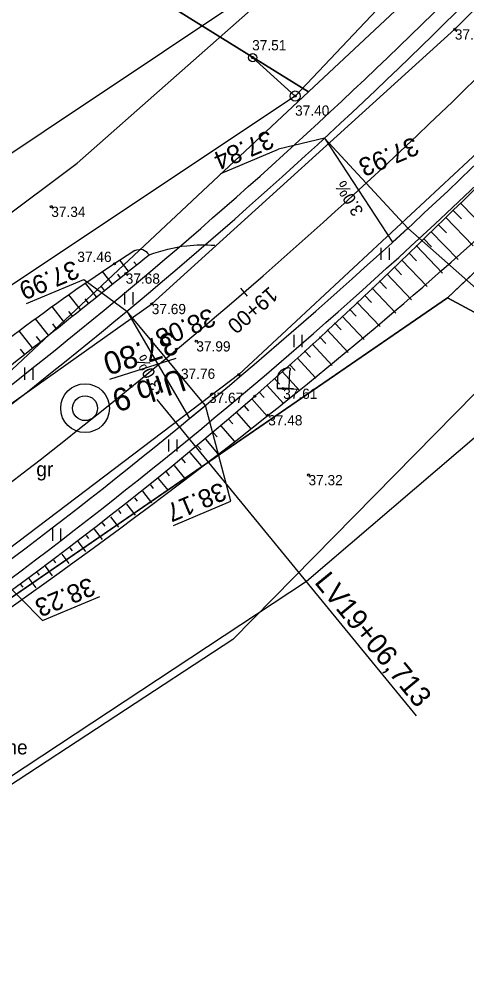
# Model space of a CAD drawing. Extents: x 469981 to 472086, y 246785 to 247785.
# Drawn here: x 470255 to 470276.9, y 246959.55 to 247006.36 of the extents above; entities that cross this region are included whole.
import ezdxf

# ---------------------------------------------------------------- set-up
doc = ezdxf.new("R2010")
doc.units = 0
for name, color, linetype in [('0_922', 7, 'Continuous'), ('0_Asfalta_mala', 7, 'Continuous'), ('0_Asfalta_Nomale', 7, 'Continuous'), ('0_Ruut_Braukt', 7, 'Continuous'), ('0_Ruut_nomale', 7, 'Continuous'), ('0_Urbumi5', 7, 'Continuous'), ('0_vertikals', 7, 'Continuous'), ('0_vertkals_cipari', 7, 'Continuous'), ('21', 7, 'Continuous'), ('5_patagas', 7, 'Continuous'), ('6_piketaza', 7, 'Continuous'), ('CELI_CMAL_####_####_#', 7, 'Continuous'), ('CELI_CSEG_####_TKST_#', 7, 'Continuous'), ('Default', 7, 'Continuous'), ('DREN_VADP_####_####_#', 7, 'Continuous'), ('DREN_VADP_KLKT_####_#', 7, 'Continuous'), ('ELEK_ELEM_####_####_#', 7, 'Continuous'), ('ELEK_STUT_####_####_#', 7, 'Continuous'), ('ELEK_VADV_ZSPR_####_#', 7, 'Continuous'), ('RAMI_UZMR_####_####_#', 7, 'Continuous'), ('RELJ_AATZ_####_TKST_#', 7, 'Continuous'), ('RELJ_ELEM_####_####_#', 7, 'Continuous'), ('RELJ_NOGA_####_####_#', 7, 'Continuous'), ('RELJ_NOGL_####_####_#', 7, 'Continuous'), ('ROBZ_IERR_####_####_#', 7, 'Continuous'), ('ROBZ_PROJ_####_####_#', 7, 'Continuous'), ('TERT_ELEM_####_####_#', 7, 'Continuous'), ('TERT_IZMT_####_TKST_#', 7, 'Continuous'), ('TERT_KONT_####_####_#', 7, 'Continuous'), ('zogi', 7, 'Continuous')]:
    doc.layers.add(name, color=color, linetype=linetype)

# ---------------------------------------------------------------- blocks, each defined once
blk = doc.blocks.new('A$C03B17208')
at = {"layer": 'Default'}
blk.add_circle((1.418, 1.418), 0.723, dxfattribs=at)
at = {"layer": 'zogi'}
blk.add_circle((1.418, 1.418), 1.418, dxfattribs=at)

msp = doc.modelspace()

# ---------------------------------------------------------------- linework, layer by layer
at = {"layer": '0_922'}
msp.add_arc((470102.422, 247182.052), 250, 303.58428, 315.11501, dxfattribs=at)
at = {"layer": '0_Asfalta_mala'}
for radius in [247, 253]:
    msp.add_arc((470102.422, 247182.052), radius, 303.58428, 315.11501, dxfattribs=at)
at = {"layer": '0_Asfalta_Nomale'}
for radius in [246.25, 253.75]:
    msp.add_arc((470102.422, 247182.052), radius, 303.58428, 315.11501, dxfattribs=at)
at = {"layer": '0_Ruut_Braukt'}
for radius in [247, 253]:
    msp.add_arc((470102.422, 247182.052), radius, 303.58428, 315.11501, dxfattribs=at)
at = {"layer": '0_Ruut_nomale'}
for radius in [246.25, 247, 253, 253.75]:
    msp.add_arc((470102.422, 247182.052), radius, 303.58428, 315.11501, dxfattribs=at)
at = {"layer": '0_Urbumi5'}
msp.add_lwpolyline([(470262.662, 246989.762), (470259.418, 246988.721)], dxfattribs=at)
at = {"layer": '0_vertikals'}
for p, q in [((470269.934, 247000.534), (470267.682, 246999.988)), ((470264.872, 246998.811), (470267.682, 246999.988)), ((470277.757, 246992.817), (470274.003, 246996.125)), ((470255.355, 246992.45), (470258.165, 246993.626)), ((470258.165, 246993.626), (470260.272, 246992.073)), ((470265.361, 246982.768), (470264.107, 246987.458)), ((470262.551, 246981.592), (470265.361, 246982.768)), ((470256.135, 246976.939), (470253.774, 246979.317)), ((470256.135, 246976.939), (470258.945, 246978.115))]:
    msp.add_line(p, q, dxfattribs=at)
for points in [[(470269.934, 247000.534), (470273.267, 246995.448), (470274.003, 246996.125)], [(470260.272, 246992.073), (470263.336, 246986.82), (470264.107, 246987.458)]]:
    msp.add_lwpolyline(points, close=True, dxfattribs=at)
at = {"layer": '21'}
msp.add_arc((470102.422, 247182.052), 250, 303.58428, 315.11501, dxfattribs=at)
at = {"layer": '5_patagas'}
msp.add_lwpolyline([(470261.74, 246987.746), (470274.421, 246972.28)], dxfattribs=at)
at = {"layer": '6_piketaza'}
msp.add_lwpolyline([(470266.167, 246992.81), (470265.84, 246993.188)], dxfattribs=at)
at = {"layer": 'CELI_CMAL_####_####_#'}
for points in [[(470207.251, 246955.004), (470220.145, 246963.116), (470261.486, 246992.424), (470276.308, 247005.858), (470296.122, 247025.635), (470312.816, 247042.969), (470330.98, 247061.836), (470346.394, 247077.324), (470364.172, 247092.272), (470374.754, 247099.764), (470384.938, 247106.322), (470390.015, 247108.873), (470395.699, 247111.348), (470409.875, 247117.262), (470415.428, 247119.375), (470428.615, 247124.712), (470444.307, 247130.298), (470466.241, 247137.389), (470487.751, 247143.859), (470509.15, 247149.677), (470533.329, 247156.368), (470558.982, 247163.161), (470583.723, 247169.81), (470606.354, 247175.581)], [(470440.723, 247107.99), (470440.084, 247118.844), (470439.302, 247119.794), (470438.459, 247120.205), (470437.434, 247120.771), (470435.683, 247121.111), (470417.849, 247114.314), (470398.184, 247106.061), (470376.912, 247095.329), (470368.488, 247089.418), (470350.85, 247073.72), (470334.429, 247056.212), (470317.045, 247039.09), (470299.359, 247021.199), (470279.758, 247002.025), (470265.741, 246988.964), (470242.76, 246971.543), (470223.686, 246958.587), (470209.766, 246949.279)]]:
    msp.add_lwpolyline(points, dxfattribs=at)
at = {"layer": 'DREN_VADP_####_####_#'}
msp.add_lwpolyline([(470344.895, 247104.752), (470352.43, 247097.297), (470267.889, 247008.665), (470215.45, 246973.641)], dxfattribs=at)
at = {"layer": 'DREN_VADP_KLKT_####_#'}
msp.add_lwpolyline([(470355.84, 247029.317), (470356.44, 247045.884), (470357.293, 247069.467), (470322.272, 247033.825), (470311.427, 247022.787), (470278.296, 246989.068), (470265.457, 246976.001), (470248.264, 246964.754), (470217.931, 246944.913)], dxfattribs=at)
at = {"layer": 'ELEK_ELEM_####_####_#'}
for centre, radius in [((470266.419, 247004.474), 0.2), ((470268.497, 247002.594), 0.25), ((470268.497, 247002.594), 0.0225)]:
    msp.add_circle(centre, radius, dxfattribs=at)
at = {"layer": 'ELEK_STUT_####_####_#'}
msp.add_line((470266.419, 247004.473), (470268.498, 247002.594), dxfattribs=at)
at = {"layer": 'ELEK_VADV_ZSPR_####_#'}
for p, q in [((470298.042, 247033.852), (470268.498, 247002.594)), ((470268.498, 247002.594), (470200.795, 246957.454))]:
    msp.add_line(p, q, dxfattribs=at)
at = {"layer": 'RAMI_UZMR_####_####_#'}
for points in [[(470081.833, 246858.073), (470071.225, 246873.795), (470075.411, 246878.04), (470140.155, 246920.953), (470236.136, 246982.998), (470257.83, 246999.315), (470274.171, 247013.774), (470358.465, 247102.148), (470367.97, 247107.52), (470388.133, 247118.916), (470465.996, 247150.017), (470560.64, 247175.144), (470793.366, 247232.231)], [(470682.857, 247179.693), (470601.924, 247155.957), (470538.749, 247139.954), (470448.7, 247112.965), (470443.256, 247108.572), (470439.042, 247107.166), (470426.399, 247105.409), (470390.93, 247093.141), (470379.516, 247082.95), (470369.859, 247080.841), (470357.567, 247068.014), (470285.914, 246993.254), (470269.057, 246978.845), (470246.406, 246963.908), (470178.978, 246918.441), (470154.395, 246901.045), (470104.604, 246871.942), (470081.833, 246858.073)]]:
    msp.add_lwpolyline(points, dxfattribs=at)
at = {"layer": 'RELJ_ELEM_####_####_#'}
for centre in [(470276.308, 247005.858), (470266.419, 247004.474), (470268.497, 247002.594), (470256.573, 246997.181), (470259.659, 246994.39), (470260.213, 246993.913), (470261.486, 246992.424), (470263.665, 246990.598), (470265.741, 246988.964), (470266.522, 246987.913), (470267.912, 246988.281), (470267.182, 246986.982), (470269.152, 246984.055)]:
    msp.add_circle(centre, 0.05, dxfattribs=at)
at = {"layer": 'RELJ_NOGA_####_####_#'}
for p, q in [((470276.575, 246997.363), (470277.954, 246995.946)), ((470276.216, 246997.015), (470276.627, 246996.593)), ((470275.499, 246996.318), (470275.901, 246995.903)), ((470275.858, 246996.666), (470277.212, 246995.27)), ((470275.139, 246995.971), (470276.465, 246994.6)), ((470274.78, 246995.623), (470275.172, 246995.216)), ((470274.059, 246994.93), (470274.441, 246994.532)), ((470274.419, 246995.277), (470275.712, 246993.934)), ((470260.348, 246994.021), (470259.917, 246994.558)), ((470260.738, 246994.334), (470260.617, 246994.484)), ((470261.128, 246994.647), (470261.127, 246994.648)), ((470273.698, 246994.584), (470274.954, 246993.273)), ((470259.568, 246993.395), (470259.079, 246994.005)), ((470273.337, 246994.239), (470273.707, 246993.85)), ((470259.958, 246993.708), (470259.819, 246993.88)), ((470272.613, 246993.549), (470272.971, 246993.172)), ((470272.975, 246993.893), (470274.192, 246992.618)), ((470258.787, 246992.77), (470258.248, 246993.444)), ((470259.177, 246993.083), (470259.023, 246993.276)), ((470272.25, 246993.205), (470273.423, 246991.966)), ((470258.006, 246992.146), (470257.424, 246992.873)), ((470258.396, 246992.458), (470258.228, 246992.669)), ((470271.887, 246992.861), (470272.232, 246992.495)), ((470257.224, 246991.522), (470256.609, 246992.293)), ((470271.159, 246992.175), (470271.49, 246991.823)), ((470271.523, 246992.518), (470272.65, 246991.321)), ((470256.443, 246990.898), (470255.801, 246991.703)), ((470257.615, 246991.834), (470257.435, 246992.059)), ((470270.794, 246991.833), (470271.874, 246990.681)), ((470256.834, 246991.21), (470256.645, 246991.447)), ((470270.429, 246991.492), (470270.746, 246991.153)), ((470255.66, 246990.275), (470255.002, 246991.102)), ((470256.052, 246990.587), (470255.856, 246990.832)), ((470269.697, 246990.811), (470269.998, 246990.486)), ((470270.063, 246991.151), (470271.091, 246990.044)), ((470269.33, 246990.471), (470270.306, 246989.413)), ((470255.269, 246989.964), (470255.07, 246990.214)), ((470268.594, 246989.794), (470269.516, 246988.787)), ((470268.962, 246990.132), (470269.247, 246989.822)), ((470268.225, 246989.456), (470268.494, 246989.162)), ((470267.856, 246989.119), (470268.724, 246988.167)), ((470267.115, 246988.447), (470267.926, 246987.55)), ((470267.486, 246988.783), (470267.738, 246988.505)), ((470266.744, 246988.113), (470266.978, 246987.852)), ((470265.998, 246987.446), (470266.215, 246987.201)), ((470266.372, 246987.779), (470267.124, 246986.937)), ((470265.624, 246987.115), (470266.316, 246986.325)), ((470265.247, 246986.786), (470265.448, 246986.556)), ((470264.491, 246986.131), (470264.677, 246985.916)), ((470264.87, 246986.458), (470265.511, 246985.716)), ((470264.111, 246985.806), (470264.705, 246985.108)), ((470263.347, 246985.161), (470263.899, 246984.503)), ((470263.73, 246985.483), (470263.902, 246985.28)), ((470262.964, 246984.84), (470263.123, 246984.648)), ((470262.193, 246984.203), (470262.342, 246984.022)), ((470262.579, 246984.521), (470263.093, 246983.899)), ((470261.805, 246983.887), (470262.286, 246983.297)), ((470261.028, 246983.258), (470261.48, 246982.697)), ((470261.417, 246983.572), (470261.557, 246983.4)), ((470260.637, 246982.946), (470260.769, 246982.781)), ((470259.854, 246982.325), (470259.978, 246982.167)), ((470260.246, 246982.635), (470260.672, 246982.098)), ((470259.46, 246982.017), (470259.863, 246981.501)), ((470258.67, 246981.403), (470259.054, 246980.906)), ((470259.066, 246981.709), (470259.183, 246981.557)), ((470258.274, 246981.098), (470258.387, 246980.951)), ((470257.479, 246980.492), (470257.587, 246980.349)), ((470257.877, 246980.795), (470258.245, 246980.313)), ((470257.08, 246980.19), (470257.434, 246979.72)), ((470256.28, 246979.591), (470256.623, 246979.13)), ((470256.68, 246979.89), (470256.785, 246979.751)), ((470255.476, 246978.995), (470255.811, 246978.541)), ((470255.878, 246979.293), (470255.98, 246979.155)), ((470255.073, 246978.699), (470255.173, 246978.564))]:
    msp.add_line(p, q, dxfattribs=at)
for points in [[(470120.845, 246890.769), (470123.591, 246892.466), (470150.351, 246909.177), (470171.26, 246922.106), (470191.149, 246935.734), (470210.204, 246948.514), (470224.202, 246958.074), (470243.113, 246970.411), (470266.522, 246987.913), (470280.536, 247001.251), (470299.823, 247020.383), (470317.592, 247038.544), (470334.877, 247055.828), (470351.425, 247073.192), (470366.151, 247085.967)], [(470191.297, 246946.326), (470199.076, 246951.08), (470206.775, 246955.957), (470212.93, 246960.227), (470219.069, 246964.52), (470221.779, 246966.326), (470230.031, 246971.567), (470235.51, 246975.093), (470238.207, 246976.92), (470240.857, 246978.815), (470250.613, 246986.265), (470260.213, 246993.913), (470261.356, 246994.83)]]:
    msp.add_spline(points, degree=3, dxfattribs=at)
at = {"layer": 'RELJ_NOGL_####_####_#'}
for points in [[(470122.047, 246889.925), (470124.645, 246891.606), (470151.263, 246908.028), (470171.623, 246921.498), (470191.873, 246934.822), (470224.882, 246957.282), (470243.432, 246969.856), (470267.182, 246986.981), (470282.015, 246999.84), (470300.677, 247018.663), (470318.825, 247036.845), (470336.227, 247054.122), (470352.943, 247071.373), (470367.141, 247084.447)], [(470260.657, 246995.044), (470259.659, 246994.389), (470254.708, 246990.877), (470249.918, 246987.138), (470245.145, 246983.372), (470240.25, 246979.781), (470234.784, 246976.183), (470229.231, 246972.715), (470223.673, 246969.252), (470218.195, 246965.673), (470215.126, 246963.517), (470212.091, 246961.309), (470205.961, 246956.98), (470198.279, 246952.125), (470190.54, 246947.358)], [(470260.657, 246995.044), (470261.053, 246995.083), (470261.356, 246994.83)]]:
    msp.add_spline(points, degree=3, dxfattribs=at)
at = {"layer": 'ROBZ_IERR_####_####_#'}
for points in [[(470310.127, 246974.356), (470275.956, 246992.729), (470371.503, 247083.47), (470396.219, 247097.502), (470431.624, 247112.202), (470468.364, 247124.23), (470636.973, 247175.147), (470640.03, 247134.708)], [(470335.002, 247137.782), (470368.265, 247098.262), (470361.554, 247094.257), (470278.124, 247011.202), (470269.149, 247002.795), (470222.435, 247031.786)], [(470215.754, 247035.932), (470269.149, 247002.795), (470253.618, 246988.247), (470070.591, 246868.587), (470057.777, 246860.214)], [(470179.103, 246871.896), (470152.342, 246907.761), (470275.956, 246992.729), (470308.087, 246975.453)]]:
    msp.add_lwpolyline(points, dxfattribs=at)
at = {"layer": 'ROBZ_PROJ_####_####_#'}
for points in [[(471398.351, 247372.094), (471346.741, 247338.478), (471133.176, 247205.05), (471108.425, 247194.786), (471087.339, 247189.709), (471023.306, 247181.157), (470962.604, 247185.245), (470905.63, 247205.857), (470878.75, 247214.454), (470852.344, 247217.039), (470815.743, 247215.147), (470778.583, 247209.26), (470718.669, 247194.633), (470636.973, 247175.147), (470468.364, 247124.23), (470431.624, 247112.202), (470396.219, 247097.502), (470371.503, 247083.47), (470275.956, 246992.729), (470152.342, 246907.761), (470066.737, 246851.23)], [(470062.774, 246863.479), (470070.591, 246868.587), (470253.618, 246988.247), (470269.149, 247002.795), (470278.124, 247011.202), (470361.554, 247094.257), (470368.265, 247098.262), (470383.103, 247107.116), (470421.395, 247122.632), (470438.432, 247129.536), (470474.818, 247141.882), (470613.752, 247179.765), (470688.303, 247197.106)]]:
    msp.add_lwpolyline(points, dxfattribs=at)
at = {"layer": 'TERT_ELEM_####_####_#'}
for p, q in [((470272.705, 246994.574), (470272.705, 246995.174)), ((470273.105, 246994.574), (470273.105, 246995.174)), ((470260.169, 246992.404), (470260.169, 246993.004)), ((470260.569, 246992.404), (470260.569, 246993.004)), ((470268.445, 246990.311), (470268.445, 246990.911)), ((470268.845, 246990.311), (470268.845, 246990.911)), ((470255.285, 246988.716), (470255.285, 246989.316)), ((470255.685, 246988.716), (470255.685, 246989.316)), ((470267.643, 246988.854), (470267.612, 246988.281)), ((470268.212, 246988.281), (470268.246, 246989.146)), ((470268.212, 246988.281), (470267.612, 246988.281)), ((470267.612, 246988.281), (470267.912, 246988.281)), ((470267.912, 246988.281), (470268.212, 246988.281)), ((470268.212, 246988.281), (470268.412, 246988.281)), ((470262.324, 246985.2), (470262.324, 246985.8)), ((470262.724, 246985.2), (470262.724, 246985.8)), ((470256.644, 246980.839), (470256.644, 246981.439)), ((470257.044, 246980.839), (470257.044, 246981.439))]:
    msp.add_line(p, q, dxfattribs=at)
msp.add_spline([(470268.246, 246989.146), (470268.25, 246989.177), (470268.253, 246989.188), (470268.268, 246989.25), (470268.238, 246989.285), (470268.116, 246989.279), (470268.012, 246989.261), (470267.906, 246989.222), (470267.841, 246989.178), (470267.766, 246989.114), (470267.686, 246989.016), (470267.655, 246988.927), (470267.643, 246988.853)], degree=3, dxfattribs=at)
at = {"layer": 'TERT_KONT_####_####_#'}
msp.add_spline([(470261.356, 246994.83), (470263.198, 246995.274), (470264.569, 246995.302)], degree=3, dxfattribs=at)

# ---------------------------------------------------------------- block references
at = {"layer": '0_Urbumi5', "xscale": 0.8410063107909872, "yscale": 0.8410063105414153, "rotation": 16.267799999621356}
msp.add_blockref('A$C03B17208', (470257.414, 246985.845), dxfattribs=at)

# ---------------------------------------------------------------- texts
at = {"layer": '0_Urbumi5'}
for s, p in [('37.80', (470262.552, 246991.104)), ('Urb.9', (470262.912, 246989.279))]:
    msp.add_text(s, height=1.11, rotation=197.791, dxfattribs=at).set_placement(p)
at = {"layer": '0_vertkals_cipari'}
for s, height, rotation, p in [('37.84', 0.9, 202.7111, (470267.206, 247000.944)), ('37.93', 0.9, 202.7111, (470274.299, 247000.619)), ('3.0%', 0.5993, 120.8428, (470271.863, 246996.951)), ('37.99', 0.9, 202.7111, (470257.689, 246994.583)), ('38.08', 0.9, 202.7111, (470264.354, 246992.248)), ('3.0%', 0.5993, 117.8634, (470262.012, 246988.394)), ('38.17', 0.9, 202.7111, (470264.885, 246983.724)), ('38.23', 0.9, 202.7111, (470258.469, 246979.072))]:
    msp.add_text(s, height=height, rotation=rotation, dxfattribs=at).set_placement(p)
at = {"layer": '5_patagas'}
msp.add_text('LV19+06,713', height=1, rotation=309.3496, dxfattribs=at).set_placement((470269.404, 246978.794))
at = {"layer": '6_piketaza'}
msp.add_text('19+00', height=0.75, rotation=220.8686, dxfattribs=at).set_placement((470267.25, 246993.317))
at = {"layer": 'CELI_CSEG_####_TKST_#'}
msp.add_text('gr', height=0.7, dxfattribs=at).set_placement((470255.839, 246983.993))
at = {"layer": 'RELJ_AATZ_####_TKST_#'}
for s, p in [('37.45', (470276.308, 247005.358)), ('37.51', (470266.396, 247004.83)), ('37.40', (470268.497, 247001.632)), ('37.34', (470256.573, 246996.681)), ('37.46', (470257.848, 246994.479)), ('37.68', (470260.213, 246993.413)), ('37.69', (470261.486, 246991.924)), ('37.99', (470263.665, 246990.098)), ('37.76', (470262.915, 246988.76)), ('37.67', (470264.284, 246987.581)), ('37.61', (470267.912, 246987.781)), ('37.48', (470267.182, 246986.482)), ('37.32', (470269.152, 246983.555))]:
    msp.add_text(s, height=0.5, dxfattribs=at).set_placement(p)
at = {"layer": 'TERT_IZMT_####_TKST_#'}
msp.add_text('aramzeme', height=0.7, dxfattribs=at).set_placement((470250.996, 246970.386))

doc.saveas('drawing.dxf')
